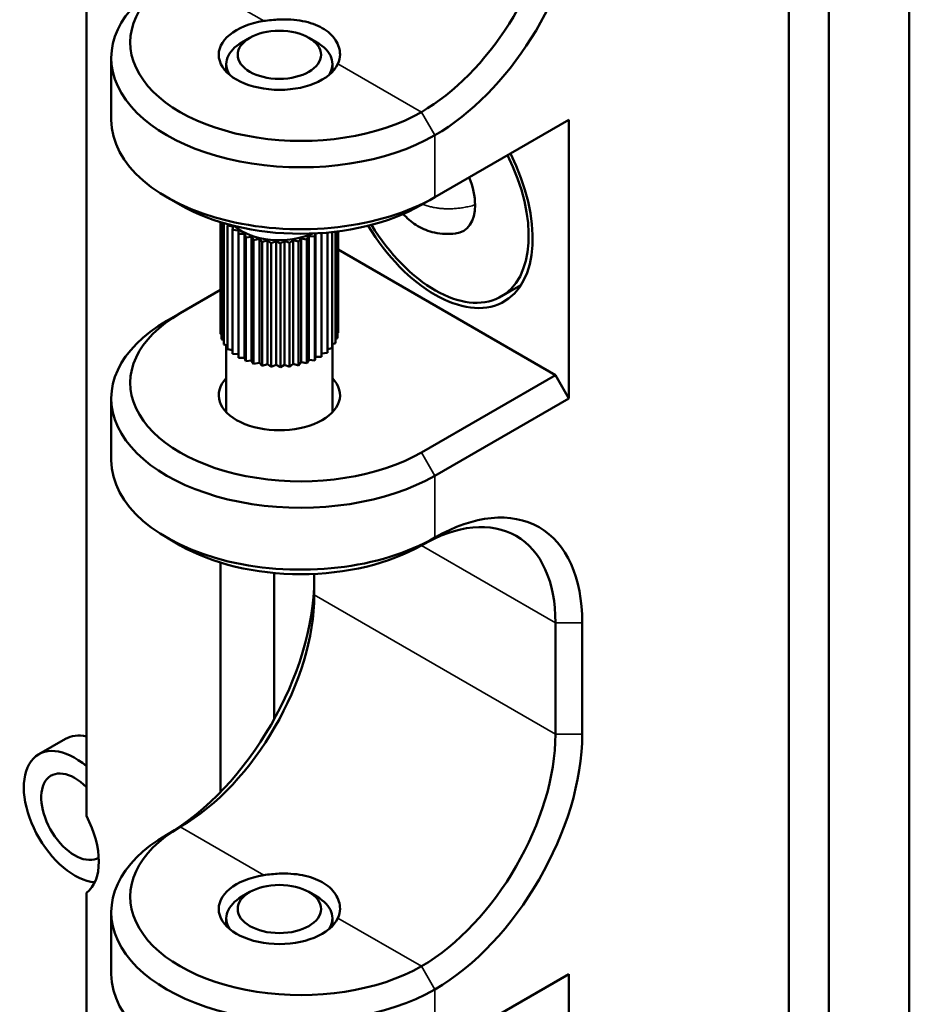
# Model space of a CAD drawing. Header units: millimetres. Extents: x 0 to 4686, y -120 to 1682.
# Tile 266 of 558: x 1987 to 2011, y 908 to 934. Entities that reach past the tile are written whole.
import ezdxf

# ---------------------------------------------------------------- set-up
doc = ezdxf.new("R2010")
doc.units = ezdxf.units.MM
doc.header["$LTSCALE"] = 2
doc.layers.add('Sichtbar (ISO)', color=7, linetype='Continuous', lineweight=50)
doc.layers.add('Sichtbar schmal (ISO)', color=7, linetype='Continuous', lineweight=35)

msp = doc.modelspace()

# ---------------------------------------------------------------- linework, layer by layer
at = {"layer": 'Sichtbar (ISO)'}
for p, q in [((1988.8118, 949.0557), (1988.8118, 912.82)), ((2010.52, 940.45), (2010.52, 899.6252)), ((2007.338, 939.8376), (2007.338, 899.0128)), ((2008.3987, 939.2253), (2008.3987, 898.4004)), ((1993.1252, 933.3465), (1992.913, 933.224)), ((1994.6808, 933.3465), (1994.8929, 933.224)), ((1989.4687, 932.8158), (1989.4687, 931.1828)), ((1992.503, 932.4502), (1992.503, 932.6525)), ((1995.303, 932.4502), (1995.303, 932.6525)), ((2001.5397, 931.1828), (1998.0042, 929.1415)), ((2001.5397, 931.1828), (2001.5397, 923.8343)), ((1991.2867, 928.9374), (1990.9331, 929.1415)), ((1997.6506, 928.9374), (1998.0042, 929.1415)), ((1992.3473, 926.6921), (1992.3473, 928.4832)), ((1992.3532, 928.4814), (1992.3532, 925.5333)), ((1992.3765, 928.4743), (1992.3765, 925.3936)), ((1992.4374, 928.4562), (1992.4374, 925.2576)), ((1992.5344, 928.3948), (1992.5501, 928.4244)), ((1992.6873, 928.3678), (1992.5344, 928.3948)), ((1992.5344, 928.3948), (1992.5344, 925.1288)), ((1992.6651, 928.2764), (1992.6873, 928.3678)), ((1992.8235, 928.2635), (1992.6651, 928.2764)), ((1992.6651, 928.2764), (1992.6651, 925.0104)), ((1992.8262, 928.1712), (1992.8235, 928.2635)), ((1992.8235, 924.9975), (1992.8235, 928.2635)), ((1992.9862, 928.1728), (1992.8262, 928.1712)), ((1992.8262, 928.1712), (1992.8262, 924.9052)), ((1993.0139, 928.0819), (1992.9862, 928.1728)), ((1992.9862, 924.9068), (1992.9862, 928.1728)), ((1994.8567, 928.1861), (1994.8358, 928.1002)), ((1994.858, 924.9257), (1994.858, 928.1862)), ((1995.0179, 928.1933), (1994.9733, 928.1928)), ((1995.0179, 928.1959), (1995.0179, 928.1933)), ((1995.0179, 928.1933), (1995.0179, 924.9273)), ((1995.1727, 928.2084), (1995.1727, 925.0357)), ((1995.2961, 928.2208), (1995.2961, 925.1567)), ((1995.3852, 928.2309), (1995.3852, 925.2873)), ((1995.4379, 928.2374), (1995.4379, 925.4244)), ((1995.4527, 928.2393), (1995.4527, 925.5646)), ((1993.1714, 928.0979), (1993.0139, 928.0819)), ((1993.0139, 928.0819), (1993.0139, 924.8159)), ((1993.2235, 928.0106), (1993.1714, 928.0979)), ((1993.1714, 924.8319), (1993.1714, 928.0979)), ((1993.3747, 928.0407), (1993.2235, 928.0106)), ((1993.2235, 928.0106), (1993.2235, 924.7446)), ((1993.4498, 927.9592), (1993.3747, 928.0407)), ((1993.3747, 924.7747), (1993.3747, 928.0407)), ((1993.591, 928.0025), (1993.4498, 927.9592)), ((1993.4498, 927.9592), (1993.4498, 924.6932)), ((1993.6873, 927.9288), (1993.591, 928.0025)), ((1993.591, 924.7365), (1993.591, 928.0025)), ((1993.815, 927.9843), (1993.6873, 927.9288)), ((1993.6873, 927.9288), (1993.6873, 924.6628)), ((1993.93, 927.9202), (1993.815, 927.9843)), ((1993.815, 924.7183), (1993.815, 927.9843)), ((1994.0411, 927.9866), (1993.93, 927.9202)), ((1993.93, 927.9202), (1993.93, 924.6542)), ((1994.0411, 927.9866), (1994.1721, 927.9336)), ((1994.0411, 924.7206), (1994.0411, 927.9866)), ((1994.1721, 927.9336), (1994.2639, 928.0093)), ((1994.1721, 927.9336), (1994.1721, 924.6677)), ((1994.4076, 927.9688), (1994.2639, 928.0093)), ((1994.2639, 924.7433), (1994.2639, 928.0093)), ((1994.4777, 928.0518), (1994.4076, 927.9688)), ((1994.4076, 927.9688), (1994.4076, 924.7028)), ((1994.6307, 928.0248), (1994.4777, 928.0518)), ((1994.4777, 924.7858), (1994.4777, 928.0518)), ((1994.6774, 928.1131), (1994.6307, 928.0248)), ((1994.6307, 928.0248), (1994.6307, 924.7588)), ((1994.8358, 928.1002), (1994.6774, 928.1131)), ((1994.6774, 924.8471), (1994.6774, 928.1131)), ((1994.8358, 928.1002), (1994.8358, 924.8343)), ((1995.4527, 927.7569), (2001.1862, 924.4467)), ((1991.2867, 926.0797), (1992.3532, 926.6954)), ((2000.272, 926.8177), (1999.7542, 926.5187)), ((1991.2867, 926.0797), (1990.9331, 925.8756)), ((1992.3532, 925.5333), (1992.3765, 925.5203)), ((1995.4379, 925.5557), (1995.4527, 925.5646)), ((1992.3765, 925.3936), (1992.4374, 925.3689)), ((1995.2961, 925.2599), (1995.3852, 925.2873)), ((1995.3852, 925.4015), (1995.4379, 925.4244)), ((1992.4374, 925.2576), (1992.5344, 925.2303)), ((1992.503, 923.4687), (1992.503, 925.2391)), ((1992.5344, 925.1288), (1992.6651, 925.1058)), ((1992.6651, 925.0104), (1992.8235, 924.9975)), ((1995.0179, 925.0199), (1995.1727, 925.0357)), ((1995.1727, 925.1321), (1995.2961, 925.1567)), ((1995.303, 923.4687), (1995.303, 925.2621)), ((1992.8235, 924.9975), (1992.8262, 924.9052)), ((1992.8262, 924.9052), (1992.9862, 924.9068)), ((1992.9862, 924.9068), (1993.0139, 924.8159)), ((1993.0139, 924.8159), (1993.1714, 924.8319)), ((1993.1714, 924.8319), (1993.2235, 924.7446)), ((1993.2235, 924.7446), (1993.3747, 924.7747)), ((1993.3747, 924.7747), (1993.4498, 924.6932)), ((1994.4076, 924.7028), (1994.4777, 924.7858)), ((1994.4777, 924.7858), (1994.6307, 924.7588)), ((1994.6307, 924.7588), (1994.6774, 924.8471)), ((1994.6774, 924.8471), (1994.8358, 924.8343)), ((1994.8358, 924.8343), (1994.858, 924.9257)), ((1994.858, 924.9257), (1995.0179, 924.9273)), ((1993.4498, 924.6932), (1993.591, 924.7365)), ((1993.591, 924.7365), (1993.6873, 924.6628)), ((1993.6873, 924.6628), (1993.815, 924.7183)), ((1993.815, 924.7183), (1993.93, 924.6542)), ((1993.93, 924.6542), (1994.0411, 924.7206)), ((1994.0411, 924.7206), (1994.1721, 924.6677)), ((1994.1721, 924.6677), (1994.2639, 924.7433)), ((1994.2639, 924.7433), (1994.4076, 924.7028)), ((2001.1862, 924.4467), (1997.6506, 922.4054)), ((2001.5397, 923.8343), (2001.1862, 924.4467)), ((1989.4687, 922.2013), (1989.4687, 923.8343)), ((2001.5397, 923.8343), (1998.0042, 921.7931)), ((1991.2867, 919.956), (1990.9331, 920.1601)), ((1992.3473, 913.4456), (1992.3473, 919.5018)), ((1993.7616, 919.2273), (1993.7616, 915.3632)), ((1994.8222, 919.203), (1994.8222, 918.6496)), ((2001.1862, 914.9753), (2001.1862, 917.9147)), ((2001.8933, 914.9753), (2001.8933, 917.9147)), ((1988.2613, 914.851), (1987.5542, 914.4428)), ((1988.8118, 910.7865), (1988.8118, 900.9618)), ((1993.1252, 910.8112), (1992.913, 910.6887)), ((1994.6808, 910.8112), (1994.8929, 910.6887)), ((1989.4687, 908.6475), (1989.4687, 910.2805)), ((1992.503, 909.9149), (1992.503, 910.1172)), ((1995.303, 909.9149), (1995.303, 910.1172)), ((2001.5397, 908.6475), (1998.0042, 906.6062)), ((2001.5397, 908.6475), (2001.5397, 901.299))]:
    msp.add_line(p, q, dxfattribs=at)
for centre, major_axis, ratio, start_param, end_param in [((1997.6506, 935.4694), (2.5, 4.3301), 0.5773503, 3.9269908, 5.3518187), ((1998.0042, 935.2653), (2.75, 4.7631), 0.5773503, 3.9269908, 5.3518147), ((1994.4687, 933.224), (-4.5, 0), 0.5773503, 5.4977871, 8.6393798), ((1994.4687, 932.8158), (-5, 0), 0.5773503, 5.4977871, 8.6393798), ((1993.903, 932.8974), (-1.6, 0), 0.5773503, 4.9741883, 9.1629786), ((1993.903, 932.6525), (-1.4, 0), 0.5773503, 5.4977871, 6.6445524), ((1993.903, 932.6525), (1.4, 0), 0.5773503, 5.9218182, 7.0685835), ((1994.4687, 931.1828), (-5, 0), 0.5773503, 0, 2.3561945), ((1998.0042, 929.5498), (1.825, -3.161), 0.5773503, 4.7470883, 7.7569656), ((1998.0042, 929.5498), (1.75, -3.0311), 0.5773503, 4.7555799, 7.7527938), ((1998.0042, 929.5498), (-0.75, 1.299), 0.5773503, 3.9269926, 4.4744479), ((1994.4687, 930.7745), (4.5, 0), 0.5773503, 3.9269908, 5.4977872), ((1998.0042, 929.5498), (0.75, -1.299), 0.5773503, 6.0383087, 7.0685852), ((1993.903, 928.8149), (1.4, 0), 0.5773503, 3.7099281, 5.3845525), ((1994.4687, 924.2426), (-4.5, 0), 0.5773503, 5.4977871, 8.6393798), ((1994.4687, 923.8343), (-5, 0), 0.5773503, 5.4977871, 8.6393798), ((1993.903, 923.916), (-1.6, 0), 0.5773503, 5.7778248, 9.9301385), ((1994.4687, 922.2013), (-5, 0), 0.5773503, 0, 2.3561945), ((1998.0042, 915.6693), (2.75, 4.7631), 0.5773503, 5.4977871, 7.0685835), ((1997.6506, 915.8735), (2.5, 4.3301), 0.5773503, 5.4977871, 7.0685835), ((1994.4687, 921.7931), (4.5, 0), 0.5773503, 3.9269908, 5.4977872), ((1990.9331, 916.8124), (-2.75, -4.7631), 0.5773503, 0.7853982, 2.3561945), ((1991.2867, 916.6083), (-2.5, -4.3301), 0.5773503, 0.7853982, 2.3561945), ((1989.2113, 913.2056), (-0.95, 1.6454), 0.57735, 5.7997237, 6.2831853), ((1997.6506, 912.9341), (2.5, 4.3301), 0.5773503, 3.9269908, 5.4977871), ((1998.0042, 912.73), (2.75, 4.7631), 0.5773503, 3.9269908, 5.4977871), ((1988.5042, 912.7973), (0.95, -1.6454), 0.57735, 2.1251991, 5.9018483), ((1988.5042, 912.7973), (-0.625, 1.0825), 0.57735, 5.1423513, 9.4382126), ((1987.7971, 912.3891), (0.95, -1.6454), 0.57735, 0.0706576, 1.5001392), ((1994.4687, 910.2805), (-5, 0), 0.5773503, 5.4977871, 8.6393798), ((1994.4687, 910.6887), (-4.5, 0), 0.5773503, 5.4977871, 8.6393798), ((1993.903, 910.3621), (-1.6, 0), 0.5773503, 4.9741884, 9.1629786), ((1993.903, 910.1172), (-1.4, 0), 0.5773503, 5.4977871, 6.6445524), ((1993.903, 910.1172), (1.4, 0), 0.5773503, 5.9218182, 7.0685835), ((1994.4687, 908.6475), (-5, 0), 0.5773503, 0, 2.3561945)]:
    msp.add_ellipse(centre, major_axis=major_axis, ratio=ratio, start_param=start_param, end_param=end_param, dxfattribs=at)
for centre in [(1993.903, 932.8974), (1993.903, 910.3621)]:
    msp.add_ellipse(centre, major_axis=(1.1, 0), ratio=0.5773503, dxfattribs=at)
for points, knots in [([(1993.4889, 933.7897), (1993.6254, 933.8106), (1993.7652, 933.8247), (1994.1006, 933.838), (1994.3154, 933.8269), (1994.7109, 933.7511), (1994.8916, 933.6856), (1995.0343, 933.6032), (1995.1771, 933.5208), (1995.3004, 933.4107), (1995.4636, 933.164), (1995.5035, 933.028), (1995.5026, 932.8216), (1995.4844, 932.7373), (1995.4485, 932.6583)], [-0.16128182, -0.16128182, -0.16128182, -0.16128182, -0.12110926, -0.12110926, -0.06055463, -0.06055463, 0, 0, 0, 0.06055463, 0.06055463, 0.12110926, 0.12110926, 0.16128182, 0.16128182, 0.16128182, 0.16128182]), ([(1998.55, 928.1845), (1998.3679, 928.1635), (1998.1762, 928.1683), (1997.8401, 928.2407), (1997.6892, 928.2996), (1997.4247, 928.4556), (1997.3064, 928.5522), (1997.1936, 928.6741), (1997.183, 928.6858), (1997.1726, 928.6978)], [0, 0, 0, 0, 0.05567809, 0.05567809, 0.10317444, 0.10317444, 0.14837068, 0.14837068, 0.15313133, 0.15313133, 0.15313133, 0.15313133]), ([(1993.4889, 911.2544), (1993.6254, 911.2753), (1993.7652, 911.2894), (1994.1006, 911.3027), (1994.3154, 911.2916), (1994.7109, 911.2158), (1994.8916, 911.1503), (1995.0343, 911.0679), (1995.1771, 910.9855), (1995.3004, 910.8754), (1995.4636, 910.6287), (1995.5035, 910.4927), (1995.5026, 910.2863), (1995.4844, 910.202), (1995.4485, 910.123)], [0.81786861, 0.81786861, 0.81786861, 0.81786861, 0.85804117, 0.85804117, 0.9185958, 0.9185958, 0.97915043, 0.97915043, 0.97915043, 1.03970506, 1.03970506, 1.10025969, 1.10025969, 1.14043226, 1.14043226, 1.14043226, 1.14043226])]:
    msp.add_open_spline(points, degree=3, knots=knots, dxfattribs=at)
at = {"layer": 'Sichtbar schmal (ISO)'}
for p, q in [((1991.2867, 935.0611), (1993.4889, 933.7897)), ((1995.4485, 932.6583), (1997.6506, 931.3869)), ((1997.6506, 931.3869), (1998.0042, 930.7745)), ((1998.0042, 929.1415), (1998.0042, 930.7745)), ((1998.0042, 921.7931), (1997.6506, 922.4054)), ((1998.0042, 920.1601), (1998.0042, 921.7931)), ((1997.6506, 919.956), (1998.0042, 920.1601)), ((2001.1862, 917.9147), (1997.6506, 919.956)), ((1994.8222, 918.6496), (2001.1862, 914.9753)), ((2001.1862, 917.9147), (2001.8933, 917.9147)), ((2001.8933, 914.9753), (2001.1862, 914.9753)), ((1991.2867, 912.5258), (1990.9331, 912.3217)), ((1991.2867, 912.5258), (1993.4889, 911.2544)), ((1995.4485, 910.123), (1997.6506, 908.8516)), ((1997.6506, 908.8516), (1998.0042, 908.2392)), ((1998.0042, 906.6062), (1998.0042, 908.2392))]:
    msp.add_line(p, q, dxfattribs=at)
msp.add_open_spline([(1997.6798, 928.9542), (1997.6935, 928.9492), (1997.7071, 928.9444), (1997.7207, 928.9397), (1997.7585, 928.9268), (1997.7959, 928.9153), (1997.833, 928.9051), (1997.8701, 928.8949), (1997.907, 928.8859), (1997.9438, 928.8781), (1997.9806, 928.8703), (1998.0174, 928.8636), (1998.0542, 928.858), (1998.091, 928.8523), (1998.1279, 928.8477), (1998.1651, 928.8441), (1998.2024, 928.8405), (1998.2399, 928.838), (1998.2779, 928.8364), (1998.3158, 928.8348), (1998.3543, 928.8342), (1998.3935, 928.8347), (1998.4326, 928.8352), (1998.4725, 928.8367), (1998.5133, 928.8394), (1998.5541, 928.8421), (1998.5958, 928.8459), (1998.6388, 928.851), (1998.6817, 928.8561), (1998.7259, 928.8625), (1998.7715, 928.8704), (1998.8172, 928.8783), (1998.8644, 928.8877), (1998.9133, 928.8988), (1998.9622, 928.9099), (1999.0127, 928.9227), (1999.0648, 928.9374)], degree=3, knots=[0.18856094, 0.18856094, 0.18856094, 0.18856094, 0.21428571, 0.21428571, 0.21428571, 0.28571429, 0.28571429, 0.28571429, 0.35714286, 0.35714286, 0.35714286, 0.42857143, 0.42857143, 0.42857143, 0.5, 0.5, 0.5, 0.57142857, 0.57142857, 0.57142857, 0.64285714, 0.64285714, 0.64285714, 0.71428571, 0.71428571, 0.71428571, 0.78571429, 0.78571429, 0.78571429, 0.85714286, 0.85714286, 0.85714286, 0.92857143, 0.92857143, 0.92857143, 1, 1, 1, 1], dxfattribs=at)

doc.saveas('drawing.dxf')
